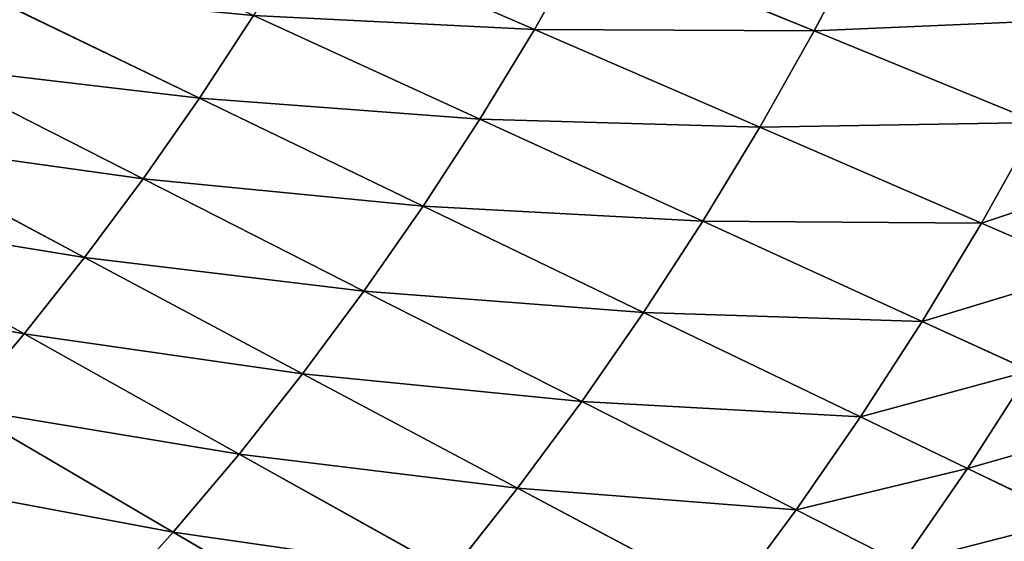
# Model space of a CAD drawing. Extents: x 0 to 500, y 0 to 390.
# Tile 704 of 1056: x 374 to 404, y 118 to 134. Entities that reach past the tile are written whole.
import ezdxf

# ---------------------------------------------------------------- set-up
doc = ezdxf.new("R2010")
doc.units = 0
doc.header["$LTSCALE"] = 25.4
doc.layers.get('0').update_dxf_attribs({"linetype": 'CONTINUOUS'})

# ---------------------------------------------------------------- blocks, each defined once
blk = doc.blocks.new('ATLANTA505_-_S_STL')
at = {"color": 0}
for p, q in [((406.51, 44.503, 271.115), (403.237, 43.102, 269.539)), ((406.51, 44.503, 271.115), (403.237, 43.102, 269.539)), ((401.21, 43.123, 272.476), (397.942, 41.809, 270.823)), ((401.21, 43.123, 272.476), (397.942, 41.809, 270.823)), ((403.237, 43.102, 269.539), (399.931, 41.789, 267.947)), ((403.237, 43.102, 269.539), (399.931, 41.789, 267.947)), ((401.21, 43.123, 272.476), (403.237, 43.102, 269.539)), ((401.21, 43.123, 272.476), (403.237, 43.102, 269.539)), ((405.182, 43.087, 266.521), (401.84, 41.776, 264.992)), ((405.182, 43.087, 266.521), (401.84, 41.776, 264.992)), ((403.237, 43.102, 269.539), (405.182, 43.087, 266.521)), ((403.237, 43.102, 269.539), (405.182, 43.087, 266.521)), ((407.045, 43.079, 263.42), (403.669, 41.769, 261.956)), ((407.045, 43.079, 263.42), (403.669, 41.769, 261.956)), ((389.336, 39.452, 270.146), (395.875, 41.835, 273.62)), ((389.336, 39.452, 270.146), (395.875, 41.835, 273.62)), ((391.319, 39.43, 267.469), (397.942, 41.809, 270.823)), ((391.319, 39.43, 267.469), (397.942, 41.809, 270.823)), ((393.228, 39.413, 264.717), (399.931, 41.789, 267.947)), ((393.228, 39.413, 264.717), (399.931, 41.789, 267.947)), ((395.062, 39.403, 261.89), (401.84, 41.776, 264.992)), ((395.062, 39.403, 261.89), (401.84, 41.776, 264.992)), ((395.875, 41.835, 273.62), (397.942, 41.809, 270.823)), ((395.875, 41.835, 273.62), (397.942, 41.809, 270.823)), ((396.821, 39.398, 258.986), (403.669, 41.769, 261.956)), ((396.821, 39.398, 258.986), (403.669, 41.769, 261.956)), ((397.942, 41.809, 270.823), (399.931, 41.789, 267.947)), ((397.942, 41.809, 270.823), (399.931, 41.789, 267.947)), ((398.504, 39.398, 256.005), (405.418, 41.769, 258.839)), ((398.504, 39.398, 256.005), (405.418, 41.769, 258.839)), ((399.931, 41.789, 267.947), (401.84, 41.776, 264.992)), ((399.931, 41.789, 267.947), (401.84, 41.776, 264.992)), ((401.84, 41.776, 264.992), (403.669, 41.769, 261.956)), ((401.84, 41.776, 264.992), (403.669, 41.769, 261.956)), ((403.669, 41.769, 261.956), (405.418, 41.769, 258.839)), ((403.669, 41.769, 261.956), (405.418, 41.769, 258.839)), ((378.69, 37.42, 271.508), (385.148, 39.512, 275.279)), ((378.69, 37.42, 271.508), (385.148, 39.512, 275.279)), ((380.726, 37.392, 269.093), (387.278, 39.479, 272.749)), ((380.726, 37.392, 269.093), (387.278, 39.479, 272.749)), ((382.692, 37.369, 266.609), (389.336, 39.452, 270.146)), ((382.692, 37.369, 266.609), (389.336, 39.452, 270.146)), ((384.588, 37.35, 264.055), (391.319, 39.43, 267.469)), ((384.588, 37.35, 264.055), (391.319, 39.43, 267.469)), ((386.415, 37.336, 261.431), (393.228, 39.413, 264.717)), ((386.415, 37.336, 261.431), (393.228, 39.413, 264.717)), ((389.336, 39.452, 270.146), (387.278, 39.479, 272.749)), ((389.336, 39.452, 270.146), (387.278, 39.479, 272.749)), ((388.17, 37.327, 258.734), (395.062, 39.403, 261.89)), ((388.17, 37.327, 258.734), (395.062, 39.403, 261.89)), ((391.319, 39.43, 267.469), (389.336, 39.452, 270.146)), ((391.319, 39.43, 267.469), (389.336, 39.452, 270.146)), ((389.855, 37.323, 255.965), (396.821, 39.398, 258.986)), ((389.855, 37.323, 255.965), (396.821, 39.398, 258.986)), ((393.228, 39.413, 264.717), (391.319, 39.43, 267.469)), ((393.228, 39.413, 264.717), (391.319, 39.43, 267.469)), ((391.468, 37.324, 253.123), (398.504, 39.398, 256.005)), ((391.468, 37.324, 253.123), (398.504, 39.398, 256.005)), ((395.062, 39.403, 261.89), (393.228, 39.413, 264.717)), ((395.062, 39.403, 261.89), (393.228, 39.413, 264.717)), ((396.821, 39.398, 258.986), (395.062, 39.403, 261.89)), ((396.821, 39.398, 258.986), (395.062, 39.403, 261.89)), ((398.504, 39.398, 256.005), (396.821, 39.398, 258.986)), ((398.504, 39.398, 256.005), (396.821, 39.398, 258.986)), ((400.11, 39.405, 252.946), (398.504, 39.398, 256.005)), ((400.11, 39.405, 252.946), (398.504, 39.398, 256.005)), ((376.585, 37.453, 273.854), (378.69, 37.42, 271.508)), ((376.585, 37.453, 273.854), (378.69, 37.42, 271.508)), ((378.69, 37.42, 271.508), (372.144, 35.59, 267.676)), ((378.69, 37.42, 271.508), (372.144, 35.59, 267.676)), ((380.726, 37.392, 269.093), (374.082, 35.566, 265.379)), ((380.726, 37.392, 269.093), (374.082, 35.566, 265.379)), ((382.692, 37.369, 266.609), (375.955, 35.546, 263.017)), ((382.692, 37.369, 266.609), (375.955, 35.546, 263.017)), ((384.588, 37.35, 264.055), (377.762, 35.529, 260.588)), ((384.588, 37.35, 264.055), (377.762, 35.529, 260.588)), ((378.69, 37.42, 271.508), (380.726, 37.392, 269.093)), ((378.69, 37.42, 271.508), (380.726, 37.392, 269.093)), ((386.415, 37.336, 261.431), (379.502, 35.518, 258.093)), ((386.415, 37.336, 261.431), (379.502, 35.518, 258.093)), ((380.726, 37.392, 269.093), (382.692, 37.369, 266.609)), ((380.726, 37.392, 269.093), (382.692, 37.369, 266.609)), ((388.17, 37.327, 258.734), (381.176, 35.51, 255.53)), ((388.17, 37.327, 258.734), (381.176, 35.51, 255.53)), ((382.692, 37.369, 266.609), (384.588, 37.35, 264.055)), ((382.692, 37.369, 266.609), (384.588, 37.35, 264.055)), ((389.855, 37.323, 255.965), (382.784, 35.507, 252.898)), ((389.855, 37.323, 255.965), (382.784, 35.507, 252.898)), ((384.588, 37.35, 264.055), (386.415, 37.336, 261.431)), ((384.588, 37.35, 264.055), (386.415, 37.336, 261.431)), ((386.415, 37.336, 261.431), (388.17, 37.327, 258.734)), ((386.415, 37.336, 261.431), (388.17, 37.327, 258.734)), ((388.17, 37.327, 258.734), (389.855, 37.323, 255.965)), ((388.17, 37.327, 258.734), (389.855, 37.323, 255.965)), ((389.855, 37.323, 255.965), (391.468, 37.324, 253.123)), ((389.855, 37.323, 255.965), (391.468, 37.324, 253.123)), ((374.082, 35.566, 265.379), (367.359, 33.962, 261.612)), ((374.082, 35.566, 265.379), (367.359, 33.962, 261.612)), ((375.955, 35.546, 263.017), (369.135, 33.945, 259.374)), ((375.955, 35.546, 263.017), (369.135, 33.945, 259.374)), ((377.762, 35.529, 260.588), (370.85, 33.931, 257.073)), ((377.762, 35.529, 260.588), (370.85, 33.931, 257.073)), ((374.082, 35.566, 265.379), (372.144, 35.59, 267.676)), ((374.082, 35.566, 265.379), (372.144, 35.59, 267.676)), ((379.502, 35.518, 258.093), (372.502, 33.921, 254.709)), ((379.502, 35.518, 258.093), (372.502, 33.921, 254.709)), ((375.955, 35.546, 263.017), (374.082, 35.566, 265.379)), ((375.955, 35.546, 263.017), (374.082, 35.566, 265.379)), ((377.762, 35.529, 260.588), (375.955, 35.546, 263.017)), ((377.762, 35.529, 260.588), (375.955, 35.546, 263.017)), ((379.502, 35.518, 258.093), (377.762, 35.529, 260.588)), ((379.502, 35.518, 258.093), (377.762, 35.529, 260.588)), ((381.176, 35.51, 255.53), (379.502, 35.518, 258.093)), ((381.176, 35.51, 255.53), (379.502, 35.518, 258.093))]:
    blk.add_line(p, q, dxfattribs=at)
mesh = blk.add_polyface(dxfattribs=at)
corners = [(401.21, 43.123, 272.476), (406.51, 44.503, 271.115), (403.237, 43.102, 269.539), (404.446, 44.527, 274.112)]
mesh.append_faces([[corners[k] for k in face] for face in [(0, 1, 2), (1, 0, 3)]], dxfattribs={"vtx0": -1, "color": 0})
mesh = blk.add_polyface(dxfattribs=at)
corners = [(403.237, 43.102, 269.539), (408.491, 44.487, 268.035), (405.182, 43.087, 266.521), (406.51, 44.503, 271.115)]
mesh.append_faces([[corners[k] for k in face] for face in [(0, 1, 2), (1, 0, 3)]], dxfattribs={"vtx0": -1, "color": 0})
mesh = blk.add_polyface(dxfattribs=at)
corners = [(395.875, 41.835, 273.62), (401.21, 43.123, 272.476), (397.942, 41.809, 270.823), (399.102, 43.151, 275.332)]
mesh.append_faces([[corners[k] for k in face] for face in [(0, 1, 2), (1, 0, 3)]], dxfattribs={"vtx0": -1, "color": 0})
mesh = blk.add_polyface(dxfattribs=at)
corners = [(397.942, 41.809, 270.823), (403.237, 43.102, 269.539), (399.931, 41.789, 267.947), (401.21, 43.123, 272.476)]
mesh.append_faces([[corners[k] for k in face] for face in [(0, 1, 2), (1, 0, 3)]], dxfattribs={"vtx0": -1, "color": 0})
mesh = blk.add_polyface(dxfattribs=at)
corners = [(399.931, 41.789, 267.947), (405.182, 43.087, 266.521), (401.84, 41.776, 264.992), (403.237, 43.102, 269.539)]
mesh.append_faces([[corners[k] for k in face] for face in [(0, 1, 2), (1, 0, 3)]], dxfattribs={"vtx0": -1, "color": 0})
mesh = blk.add_polyface(dxfattribs=at)
corners = [(401.84, 41.776, 264.992), (407.045, 43.079, 263.42), (403.669, 41.769, 261.956), (405.182, 43.087, 266.521)]
mesh.append_faces([[corners[k] for k in face] for face in [(0, 1, 2), (1, 0, 3)]], dxfattribs={"vtx0": -1, "color": 0})
mesh = blk.add_polyface(dxfattribs=at)
corners = [(403.669, 41.769, 261.956), (408.826, 43.078, 260.236), (405.418, 41.769, 258.839), (407.045, 43.079, 263.42)]
mesh.append_faces([[corners[k] for k in face] for face in [(0, 1, 2), (1, 0, 3)]], dxfattribs={"vtx0": -1, "color": 0})
mesh = blk.add_polyface(dxfattribs=at)
corners = [(387.278, 39.479, 272.749), (395.875, 41.835, 273.62), (389.336, 39.452, 270.146), (393.73, 41.867, 276.34)]
mesh.append_faces([[corners[k] for k in face] for face in [(0, 1, 2), (1, 0, 3)]], dxfattribs={"vtx0": -1, "color": 0})
mesh = blk.add_polyface(dxfattribs=at)
corners = [(389.336, 39.452, 270.146), (397.942, 41.809, 270.823), (391.319, 39.43, 267.469), (395.875, 41.835, 273.62)]
mesh.append_faces([[corners[k] for k in face] for face in [(0, 1, 2), (1, 0, 3)]], dxfattribs={"vtx0": -1, "color": 0})
mesh = blk.add_polyface(dxfattribs=at)
corners = [(391.319, 39.43, 267.469), (399.931, 41.789, 267.947), (393.228, 39.413, 264.717), (397.942, 41.809, 270.823)]
mesh.append_faces([[corners[k] for k in face] for face in [(0, 1, 2), (1, 0, 3)]], dxfattribs={"vtx0": -1, "color": 0})
mesh = blk.add_polyface(dxfattribs=at)
corners = [(393.228, 39.413, 264.717), (401.84, 41.776, 264.992), (395.062, 39.403, 261.89), (399.931, 41.789, 267.947)]
mesh.append_faces([[corners[k] for k in face] for face in [(0, 1, 2), (1, 0, 3)]], dxfattribs={"vtx0": -1, "color": 0})
mesh = blk.add_polyface(dxfattribs=at)
corners = [(395.062, 39.403, 261.89), (403.669, 41.769, 261.956), (396.821, 39.398, 258.986), (401.84, 41.776, 264.992)]
mesh.append_faces([[corners[k] for k in face] for face in [(0, 1, 2), (1, 0, 3)]], dxfattribs={"vtx0": -1, "color": 0})
mesh = blk.add_polyface(dxfattribs=at)
corners = [(396.821, 39.398, 258.986), (405.418, 41.769, 258.839), (398.504, 39.398, 256.005), (403.669, 41.769, 261.956)]
mesh.append_faces([[corners[k] for k in face] for face in [(0, 1, 2), (1, 0, 3)]], dxfattribs={"vtx0": -1, "color": 0})
mesh = blk.add_polyface(dxfattribs=at)
corners = [(398.504, 39.398, 256.005), (407.087, 41.775, 255.64), (400.11, 39.405, 252.946), (405.418, 41.769, 258.839)]
mesh.append_faces([[corners[k] for k in face] for face in [(0, 1, 2), (1, 0, 3)]], dxfattribs={"vtx0": -1, "color": 0})
mesh = blk.add_polyface(dxfattribs=at)
corners = [(376.585, 37.453, 273.854), (385.148, 39.512, 275.279), (378.69, 37.42, 271.508), (382.944, 39.55, 277.737)]
mesh.append_faces([[corners[k] for k in face] for face in [(0, 1, 2), (1, 0, 3)]], dxfattribs={"vtx0": -1, "color": 0})
mesh = blk.add_polyface(dxfattribs=at)
corners = [(378.69, 37.42, 271.508), (387.278, 39.479, 272.749), (380.726, 37.392, 269.093), (385.148, 39.512, 275.279)]
mesh.append_faces([[corners[k] for k in face] for face in [(0, 1, 2), (1, 0, 3)]], dxfattribs={"vtx0": -1, "color": 0})
mesh = blk.add_polyface(dxfattribs=at)
corners = [(380.726, 37.392, 269.093), (389.336, 39.452, 270.146), (382.692, 37.369, 266.609), (387.278, 39.479, 272.749)]
mesh.append_faces([[corners[k] for k in face] for face in [(0, 1, 2), (1, 0, 3)]], dxfattribs={"vtx0": -1, "color": 0})
mesh = blk.add_polyface(dxfattribs=at)
corners = [(382.692, 37.369, 266.609), (391.319, 39.43, 267.469), (384.588, 37.35, 264.055), (389.336, 39.452, 270.146)]
mesh.append_faces([[corners[k] for k in face] for face in [(0, 1, 2), (1, 0, 3)]], dxfattribs={"vtx0": -1, "color": 0})
mesh = blk.add_polyface(dxfattribs=at)
corners = [(384.588, 37.35, 264.055), (393.228, 39.413, 264.717), (386.415, 37.336, 261.431), (391.319, 39.43, 267.469)]
mesh.append_faces([[corners[k] for k in face] for face in [(0, 1, 2), (1, 0, 3)]], dxfattribs={"vtx0": -1, "color": 0})
mesh = blk.add_polyface(dxfattribs=at)
corners = [(386.415, 37.336, 261.431), (395.062, 39.403, 261.89), (388.17, 37.327, 258.734), (393.228, 39.413, 264.717)]
mesh.append_faces([[corners[k] for k in face] for face in [(0, 1, 2), (1, 0, 3)]], dxfattribs={"vtx0": -1, "color": 0})
mesh = blk.add_polyface(dxfattribs=at)
corners = [(388.17, 37.327, 258.734), (396.821, 39.398, 258.986), (389.855, 37.323, 255.965), (395.062, 39.403, 261.89)]
mesh.append_faces([[corners[k] for k in face] for face in [(0, 1, 2), (1, 0, 3)]], dxfattribs={"vtx0": -1, "color": 0})
mesh = blk.add_polyface(dxfattribs=at)
corners = [(389.855, 37.323, 255.965), (398.504, 39.398, 256.005), (391.468, 37.324, 253.123), (396.821, 39.398, 258.986)]
mesh.append_faces([[corners[k] for k in face] for face in [(0, 1, 2), (1, 0, 3)]], dxfattribs={"vtx0": -1, "color": 0})
mesh = blk.add_polyface(dxfattribs=at)
corners = [(391.468, 37.324, 253.123), (400.11, 39.405, 252.946), (393.009, 37.33, 250.206), (398.504, 39.398, 256.005)]
mesh.append_faces([[corners[k] for k in face] for face in [(0, 1, 2), (1, 0, 3)]], dxfattribs={"vtx0": -1, "color": 0})
mesh = blk.add_polyface(dxfattribs=at)
corners = [(368.074, 35.65, 272.076), (376.585, 37.453, 273.854), (370.141, 35.618, 269.908), (374.412, 37.49, 276.133)]
mesh.append_faces([[corners[k] for k in face] for face in [(0, 1, 2), (1, 0, 3)]], dxfattribs={"vtx0": -1, "color": 0})
mesh = blk.add_polyface(dxfattribs=at)
corners = [(370.141, 35.618, 269.908), (378.69, 37.42, 271.508), (372.144, 35.59, 267.676), (376.585, 37.453, 273.854)]
mesh.append_faces([[corners[k] for k in face] for face in [(0, 1, 2), (1, 0, 3)]], dxfattribs={"vtx0": -1, "color": 0})
mesh = blk.add_polyface(dxfattribs=at)
corners = [(372.144, 35.59, 267.676), (380.726, 37.392, 269.093), (374.082, 35.566, 265.379), (378.69, 37.42, 271.508)]
mesh.append_faces([[corners[k] for k in face] for face in [(0, 1, 2), (1, 0, 3)]], dxfattribs={"vtx0": -1, "color": 0})
mesh = blk.add_polyface(dxfattribs=at)
corners = [(374.082, 35.566, 265.379), (382.692, 37.369, 266.609), (375.955, 35.546, 263.017), (380.726, 37.392, 269.093)]
mesh.append_faces([[corners[k] for k in face] for face in [(0, 1, 2), (1, 0, 3)]], dxfattribs={"vtx0": -1, "color": 0})
mesh = blk.add_polyface(dxfattribs=at)
corners = [(375.955, 35.546, 263.017), (384.588, 37.35, 264.055), (377.762, 35.529, 260.588), (382.692, 37.369, 266.609)]
mesh.append_faces([[corners[k] for k in face] for face in [(0, 1, 2), (1, 0, 3)]], dxfattribs={"vtx0": -1, "color": 0})
mesh = blk.add_polyface(dxfattribs=at)
corners = [(377.762, 35.529, 260.588), (386.415, 37.336, 261.431), (379.502, 35.518, 258.093), (384.588, 37.35, 264.055)]
mesh.append_faces([[corners[k] for k in face] for face in [(0, 1, 2), (1, 0, 3)]], dxfattribs={"vtx0": -1, "color": 0})
mesh = blk.add_polyface(dxfattribs=at)
corners = [(379.502, 35.518, 258.093), (388.17, 37.327, 258.734), (381.176, 35.51, 255.53), (386.415, 37.336, 261.431)]
mesh.append_faces([[corners[k] for k in face] for face in [(0, 1, 2), (1, 0, 3)]], dxfattribs={"vtx0": -1, "color": 0})
mesh = blk.add_polyface(dxfattribs=at)
corners = [(381.176, 35.51, 255.53), (389.855, 37.323, 255.965), (382.784, 35.507, 252.898), (388.17, 37.327, 258.734)]
mesh.append_faces([[corners[k] for k in face] for face in [(0, 1, 2), (1, 0, 3)]], dxfattribs={"vtx0": -1, "color": 0})
mesh = blk.add_polyface(dxfattribs=at)
corners = [(382.784, 35.507, 252.898), (391.468, 37.324, 253.123), (384.323, 35.508, 250.197), (389.855, 37.323, 255.965)]
mesh.append_faces([[corners[k] for k in face] for face in [(0, 1, 2), (1, 0, 3)]], dxfattribs={"vtx0": -1, "color": 0})
mesh = blk.add_polyface(dxfattribs=at)
corners = [(365.521, 33.983, 263.789), (374.082, 35.566, 265.379), (367.359, 33.962, 261.612), (372.144, 35.59, 267.676)]
mesh.append_faces([[corners[k] for k in face] for face in [(0, 1, 2), (1, 0, 3)]], dxfattribs={"vtx0": -1, "color": 0})
mesh = blk.add_polyface(dxfattribs=at)
corners = [(367.359, 33.962, 261.612), (375.955, 35.546, 263.017), (369.135, 33.945, 259.374), (374.082, 35.566, 265.379)]
mesh.append_faces([[corners[k] for k in face] for face in [(0, 1, 2), (1, 0, 3)]], dxfattribs={"vtx0": -1, "color": 0})
mesh = blk.add_polyface(dxfattribs=at)
corners = [(369.135, 33.945, 259.374), (377.762, 35.529, 260.588), (370.85, 33.931, 257.073), (375.955, 35.546, 263.017)]
mesh.append_faces([[corners[k] for k in face] for face in [(0, 1, 2), (1, 0, 3)]], dxfattribs={"vtx0": -1, "color": 0})
mesh = blk.add_polyface(dxfattribs=at)
corners = [(370.85, 33.931, 257.073), (379.502, 35.518, 258.093), (372.502, 33.921, 254.709), (377.762, 35.529, 260.588)]
mesh.append_faces([[corners[k] for k in face] for face in [(0, 1, 2), (1, 0, 3)]], dxfattribs={"vtx0": -1, "color": 0})
mesh = blk.add_polyface(dxfattribs=at)
corners = [(372.502, 33.921, 254.709), (381.176, 35.51, 255.53), (374.092, 33.915, 252.281), (379.502, 35.518, 258.093)]
mesh.append_faces([[corners[k] for k in face] for face in [(0, 1, 2), (1, 0, 3)]], dxfattribs={"vtx0": -1, "color": 0})

msp = doc.modelspace()

# ---------------------------------------------------------------- block references
at = {"color": 254, "extrusion": (0, -1, 1.11022e-16)}
msp.add_blockref('ATLANTA505_-_S_STL', (-0.149, -0.01, -389.852), dxfattribs=at)

doc.saveas('drawing.dxf')
